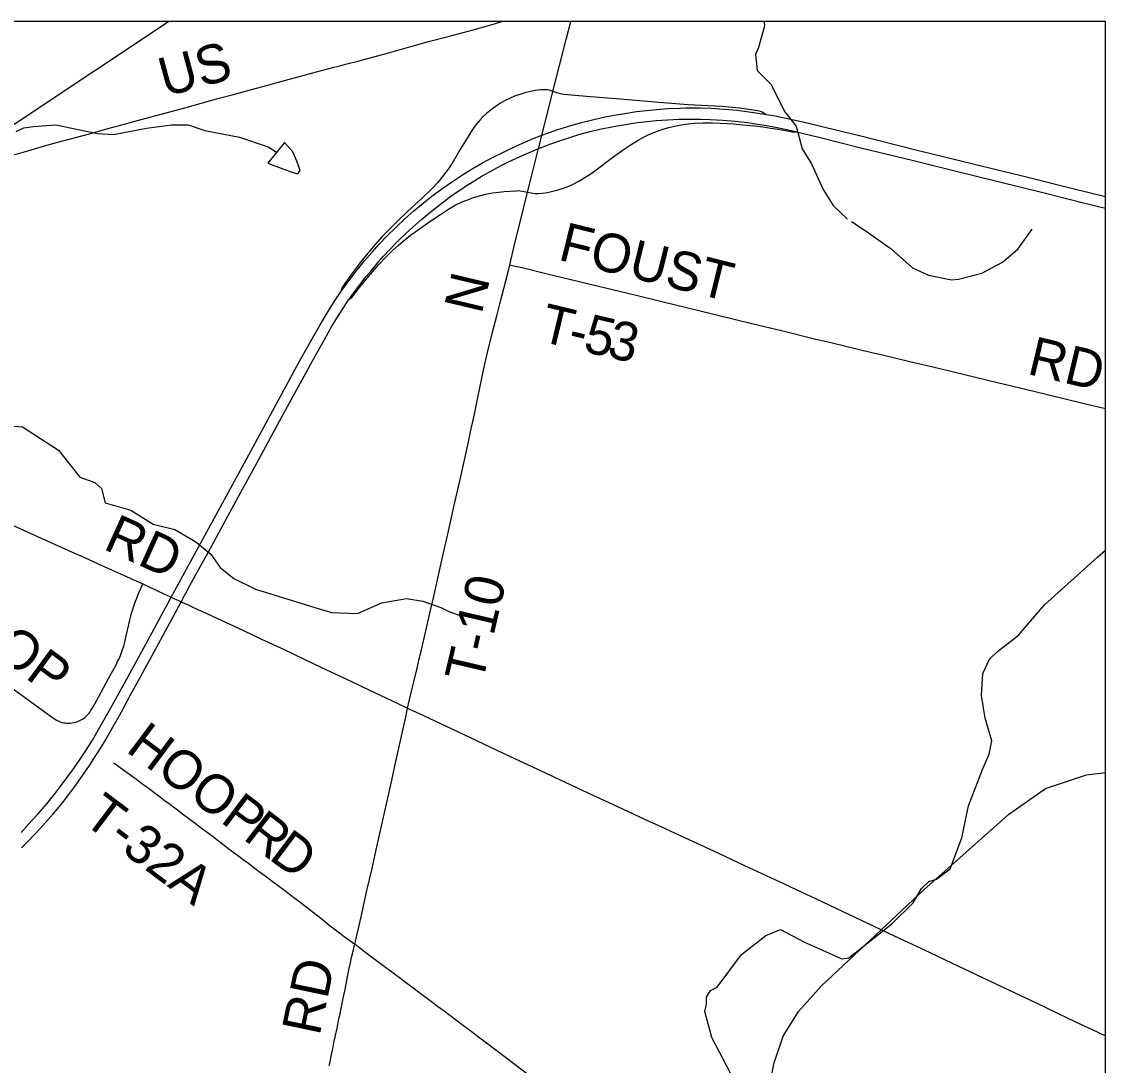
# Model space of a CAD drawing. Extents: x -1.4 to 35.4, y 0 to 22.
# Drawn here: x 14.841 to 16.43, y 18.324 to 19.855 of the extents above; entities that cross this region are included whole.
import ezdxf

# ---------------------------------------------------------------- set-up
doc = ezdxf.new("R2010")
doc.units = 0
for name, color, linetype in [('GM_X_County_Road', 7, 'Continuous'), ('GM_X_County_Road_Text', 7, 'Continuous'), ('GM_X_Interchange_Ramps', 7, 'Continuous'), ('GM_X_Minor_Lake', 7, 'Continuous'), ('GM_X_Minor_River', 7, 'Continuous'), ('GM_X_Rail_Line', 7, 'Continuous'), ('GM_X_Township_Road', 7, 'Continuous'), ('GM_X_Township_Road_Text', 7, 'Continuous'), ('GM_X_US_Route', 7, 'Continuous'), ('SC_Scratch1', 7, 'Continuous'), ('SH_Border', 7, 'Continuous')]:
    doc.layers.add(name, color=color, linetype=linetype)

msp = doc.modelspace()

# ---------------------------------------------------------------- linework, layer by layer
at = {"layer": 'GM_X_County_Road'}
for points in [[(14.8162, 19.6555), (14.8501, 19.6654), (14.8782, 19.6734), (14.8998, 19.6793), (14.9406, 19.6902), (14.9574, 19.6948), (14.9748, 19.6997), (14.9825, 19.7018), (15.0113, 19.7097), (15.0533, 19.7209), (15.0803, 19.7282), (15.1288, 19.7417), (15.1498, 19.7474), (15.1857, 19.7572), (15.1947, 19.7597), (15.2265, 19.7684), (15.2553, 19.7761), (15.2991, 19.7877), (15.3075, 19.79), (15.3159, 19.7921), (15.3358, 19.7972), (15.3484, 19.8007), (15.352, 19.8017), (15.3778, 19.8085), (15.4119, 19.8181), (15.4376, 19.8253), (15.4665, 19.8327), (15.5031, 19.8428), (15.5342, 19.8514), (15.5454, 19.8546)], [(14.4001, 19.3155), (14.4083, 19.312), (14.4419, 19.2977), (14.462, 19.289), (14.4808, 19.2808), (14.5005, 19.272), (14.5178, 19.2641), (14.5384, 19.2543), (14.5878, 19.2303), (14.6518, 19.1995), (14.6899, 19.181), (14.7351, 19.1593), (14.7837, 19.1366), (14.833, 19.114), (14.8752, 19.0947), (14.9188, 19.0751), (14.9279, 19.071)], [(14.9279, 19.071), (14.959, 19.057), (15.019, 19.03), (15.0497, 19.0155)], [(14.8417, 18.8668), (14.8851, 18.835), (14.888, 18.8331), (14.8906, 18.8315), (14.8925, 18.8304), (14.8948, 18.8292), (14.8966, 18.8284), (14.8989, 18.8275), (14.9008, 18.8269), (14.9028, 18.8265), (14.9048, 18.8262), (14.9069, 18.826), (14.9088, 18.8259), (14.911, 18.8259), (14.9132, 18.826), (14.9155, 18.8263), (14.918, 18.8267), (14.9202, 18.8272), (14.9221, 18.8278), (14.9238, 18.8284), (14.9257, 18.8292), (14.9277, 18.8302), (14.9303, 18.8316), (14.9319, 18.8327), (14.9342, 18.8345), (14.9354, 18.8355), (14.9364, 18.8365), (14.9379, 18.8381), (14.9401, 18.8406), (14.9415, 18.8426), (14.9429, 18.8446), (14.9462, 18.8498), (14.9538, 18.8641), (14.9685, 18.8914), (14.9796, 18.9116), (14.982, 18.9161), (14.984, 18.9204), (14.9861, 18.9252), (14.9878, 18.9295), (14.9893, 18.9339), (14.9908, 18.9389), (14.9923, 18.9444), (14.9936, 18.9497), (14.9998, 18.977), (15.0012, 18.9827), (15.0025, 18.9872), (15.0037, 18.9917), (15.0051, 18.9962), (15.0065, 19.0002), (15.0081, 19.0046), (15.0099, 19.0091), (15.0117, 19.0134), (15.019, 19.03)], [(15.0497, 19.0155), (15.0543, 19.0134), (15.0605, 19.0105), (15.0654, 19.0083), (15.0701, 19.0062), (15.075, 19.0039), (15.0804, 19.0014), (15.0843, 18.9997)], [(15.0843, 18.9997), (15.0901, 18.997), (15.0934, 18.9955), (15.0995, 18.9927), (15.1007, 18.9922), (15.1052, 18.9902), (15.1209, 18.9828), (15.1666, 18.9616), (15.193, 18.9492), (15.2262, 18.9337), (15.2543, 18.9203), (15.2806, 18.9077), (15.3143, 18.8917), (15.35, 18.8749), (15.3929, 18.8547), (15.4068, 18.848)], [(14.8217, 18.8816), (14.8241, 18.8798), (14.8417, 18.8668)], [(15.4068, 18.848), (15.4098, 18.8465), (15.4292, 18.8376), (15.4729, 18.8171), (15.499, 18.8048), (15.5287, 18.7909), (15.5566, 18.7776), (15.6038, 18.7554), (15.6797, 18.7198), (15.7012, 18.7098), (15.7231, 18.6995), (15.7609, 18.682), (15.7835, 18.6717), (15.8088, 18.6599), (15.8363, 18.6473), (15.863, 18.635), (15.9009, 18.6172), (15.9452, 18.5966), (15.9593, 18.59), (15.9852, 18.578), (16.0038, 18.5693), (16.0356, 18.5542), (16.0813, 18.5326), (16.1102, 18.519)], [(16.1102, 18.519), (16.1122, 18.518), (16.1341, 18.5077), (16.1533, 18.4988), (16.2046, 18.4744), (16.2416, 18.4567), (16.2881, 18.4349), (16.3285, 18.4155), (16.3445, 18.4079), (16.3751, 18.3933), (16.3935, 18.3846), (16.4108, 18.3764), (16.4299, 18.3671)], [(15.5814, 18.3122), (15.5547, 18.3324), (15.5382, 18.3447), (15.5111, 18.3655), (15.5042, 18.3707), (15.4793, 18.3893), (15.4604, 18.4034), (15.4509, 18.4105), (15.444, 18.4157), (15.436, 18.4216), (15.4256, 18.4294), (15.4166, 18.4362), (15.4132, 18.4388), (15.4017, 18.4473), (15.3973, 18.4507), (15.3709, 18.4705), (15.3616, 18.4774), (15.3419, 18.492), (15.3295, 18.5016)]]:
    msp.add_lwpolyline(points, dxfattribs=at)
at = {"layer": 'GM_X_Interchange_Ramps'}
for points in [[(15.6199, 19.7524), (15.6144, 19.7542), (15.6121, 19.7547), (15.6092, 19.7548), (15.6023, 19.7544), (15.5943, 19.7534), (15.587, 19.7521), (15.5791, 19.7503), (15.5714, 19.748), (15.5638, 19.7452), (15.5564, 19.742), (15.5491, 19.7384), (15.5421, 19.7344), (15.5354, 19.7299), (15.5294, 19.7255), (15.5232, 19.7203), (15.5173, 19.7148), (15.5135, 19.7107), (15.5071, 19.7031), (15.5003, 19.6934), (15.4944, 19.6839), (15.4848, 19.6679), (15.4753, 19.6519), (15.4679, 19.6404), (15.4599, 19.6293), (15.4512, 19.6188), (15.4419, 19.6088), (15.4289, 19.5963), (15.4069, 19.5761), (15.3916, 19.5615), (15.3793, 19.5493), (15.3699, 19.5394), (15.3591, 19.5273), (15.347, 19.5128), (15.3378, 19.5017), (15.322, 19.4803), (15.3139, 19.4689), (15.3112, 19.4645), (15.3104, 19.4631), (15.3097, 19.4612), (15.3092, 19.4584)], [(15.9327, 19.7186), (15.9285, 19.7209), (15.9269, 19.7217), (15.9243, 19.7227), (15.9201, 19.7237), (15.9107, 19.7253), (15.8935, 19.7275), (15.8828, 19.7287), (15.868, 19.73), (15.8475, 19.7313), (15.8183, 19.7328), (15.7997, 19.734), (15.7582, 19.7374), (15.7191, 19.7407), (15.6751, 19.7444), (15.6466, 19.7468), (15.6361, 19.7479), (15.6314, 19.7488), (15.6277, 19.7497), (15.6243, 19.7507), (15.6199, 19.7524)], [(15.583, 19.6046), (15.5904, 19.6031), (15.5941, 19.6027), (15.5985, 19.6027), (15.6046, 19.6032), (15.612, 19.6043), (15.6181, 19.6055), (15.626, 19.6073), (15.6343, 19.6099), (15.6424, 19.613), (15.6498, 19.6164), (15.658, 19.6206), (15.6671, 19.626), (15.6774, 19.633), (15.7114, 19.6581), (15.723, 19.6664), (15.7332, 19.6734), (15.7448, 19.6807), (15.7558, 19.6866), (15.7642, 19.6905), (15.7717, 19.6935), (15.7811, 19.6968), (15.79, 19.6994), (15.7985, 19.7015), (15.8082, 19.7033), (15.8181, 19.7047), (15.8274, 19.7056), (15.8404, 19.7063), (15.8534, 19.7062), (15.8659, 19.7057), (15.885, 19.7047), (15.8986, 19.7035), (15.9158, 19.7018), (15.9281, 19.7003), (15.9391, 19.6986), (15.9501, 19.6968), (15.9609, 19.6948), (15.9688, 19.6934), (15.971, 19.6932), (15.9725, 19.6932), (15.977, 19.6932)], [(15.3215, 19.4477), (15.3235, 19.449), (15.3246, 19.4498), (15.3256, 19.4508), (15.3266, 19.4519), (15.3277, 19.4532), (15.33, 19.4564), (15.3365, 19.4646), (15.3528, 19.4842), (15.365, 19.4983), (15.3751, 19.5092), (15.3849, 19.5188), (15.3931, 19.5263), (15.4007, 19.5328), (15.4114, 19.5413), (15.4239, 19.5505), (15.4382, 19.5605), (15.4568, 19.5729), (15.4672, 19.5796), (15.4769, 19.5853), (15.4869, 19.5902), (15.4961, 19.5939), (15.5037, 19.5966), (15.5126, 19.5994), (15.5217, 19.6016), (15.5314, 19.6034), (15.5407, 19.6046), (15.5488, 19.6055), (15.5568, 19.6061), (15.5673, 19.6067), (15.5702, 19.6068), (15.5726, 19.6066), (15.583, 19.6046)]]:
    msp.add_lwpolyline(points, dxfattribs=at)
at = {"layer": 'GM_X_Minor_Lake'}
for points in [[(15.202, 19.6472), (15.2371, 19.6341), (15.2462, 19.6313), (15.2493, 19.6362), (15.2446, 19.6499), (15.2387, 19.6637), (15.2268, 19.6776)], [(15.2268, 19.6776), (15.202, 19.6472)]]:
    msp.add_lwpolyline(points, dxfattribs=at)
at = {"layer": 'GM_X_Minor_River'}
for points in [[(15.9297, 19.8546), (15.9301, 19.8484), (15.9215, 19.8166), (15.9171, 19.8064), (15.9193, 19.7832), (15.9398, 19.7626), (15.9598, 19.7227), (15.9765, 19.7011), (15.9853, 19.6682), (15.9993, 19.6463), (16.0164, 19.6087), (16.0307, 19.5848), (16.052, 19.565), (16.0521, 19.5649)], [(14.833, 19.6935), (14.8445, 19.699), (14.8582, 19.701), (14.8912, 19.7035), (14.9525, 19.6907), (14.9757, 19.6891), (15.0244, 19.6982), (15.0613, 19.7033), (15.0853, 19.7032), (15.1098, 19.6952), (15.1605, 19.6852), (15.2024, 19.6708), (15.2149, 19.663)], [(16.0578, 19.5617), (16.0778, 19.5485), (16.1161, 19.5213), (16.1471, 19.4935), (16.1708, 19.4829), (16.2045, 19.4759), (16.2147, 19.4769), (16.249, 19.4859), (16.2792, 19.5021), (16.3015, 19.5212), (16.3224, 19.5505)], [(14.8059, 19.2633), (14.8423, 19.2604), (14.8952, 19.2264), (14.9264, 19.1867), (14.9487, 19.1787), (14.9584, 19.1698), (14.9638, 19.1492), (15.0012, 19.1383), (15.0338, 19.1176), (15.066, 19.1098), (15.0964, 19.0918), (15.1185, 19.0739), (15.1322, 19.0543), (15.1525, 19.038), (15.1841, 19.0223), (15.271, 18.9957), (15.2955, 18.9881), (15.3338, 18.9866), (15.3694, 19.0024), (15.4052, 19.0086), (15.4294, 19.0048), (15.4559, 18.9956), (15.4687, 18.9889), (15.4868, 18.9829)], [(16.0436, 18.4805), (16.0539, 18.4819), (16.1168, 18.5318), (16.148, 18.5625), (16.1604, 18.5832), (16.1712, 18.5936), (16.1823, 18.5973), (16.2026, 18.6121), (16.2196, 18.6575), (16.2294, 18.7048), (16.25, 18.758), (16.2598, 18.7803), (16.2635, 18.8), (16.2538, 18.8332), (16.2486, 18.8663), (16.2502, 18.8985), (16.26, 18.9197), (16.272, 18.9309), (16.3027, 18.9551), (16.3409, 18.9993), (16.4182, 19.0692), (16.4299, 19.0794)], [(15.8918, 18.2909), (15.8532, 18.3648), (15.8429, 18.403), (15.845, 18.414), (15.8451, 18.4239), (15.851, 18.4336), (15.861, 18.4388), (15.8967, 18.4868), (15.9321, 18.5143), (15.9535, 18.5234), (15.9889, 18.5046), (16.0111, 18.4947), (16.0436, 18.4805)]]:
    msp.add_lwpolyline(points, dxfattribs=at)
at = {"layer": 'GM_X_Rail_Line'}
for points in [[(14.2124, 19.3076), (14.2729, 19.3366), (14.4758, 19.4642), (14.7276, 19.6363), (15.0563, 19.8546)], [(14.8273, 17.9533), (15.001, 17.9673), (15.2222, 17.9788), (15.3486, 17.988), (15.4848, 18.0208), (15.6125, 18.0501), (15.7313, 18.0824), (15.8102, 18.1181), (15.8388, 18.1341), (15.8805, 18.1649), (15.9051, 18.191), (15.9285, 18.238), (15.944, 18.3262), (15.9577, 18.3667), (15.9803, 18.4028), (16.0139, 18.4405), (16.164, 18.5813), (16.2878, 18.6917), (16.3423, 18.7301), (16.4022, 18.7499), (16.4299, 18.7533)]]:
    msp.add_lwpolyline(points, dxfattribs=at)
at = {"layer": 'GM_X_Township_Road'}
for points in [[(15.6199, 19.7524), (15.6246, 19.771), (15.6401, 19.8305), (15.6465, 19.8546)], [(15.604, 19.688), (15.612, 19.7204), (15.6199, 19.7524)], [(15.583, 19.6046), (15.5883, 19.6257), (15.5991, 19.6684), (15.6003, 19.6733), (15.604, 19.688)], [(15.5568, 19.4979), (15.5635, 19.5256), (15.5769, 19.5805), (15.583, 19.6046)], [(15.5423, 19.4407), (15.5539, 19.4858), (15.5568, 19.4979)], [(15.5568, 19.4979), (15.5649, 19.4962), (15.5768, 19.4935), (15.6117, 19.4848), (15.6544, 19.4746), (15.6972, 19.4642), (15.7402, 19.4538), (15.7819, 19.4437), (15.8321, 19.4315), (15.9138, 19.4116), (15.955, 19.4017), (16.0034, 19.3897), (16.0273, 19.3841), (16.0894, 19.3691), (16.1032, 19.3658), (16.1432, 19.3562), (16.175, 19.3487), (16.2717, 19.3253), (16.3252, 19.3127), (16.395, 19.2956), (16.4299, 19.2871)], [(15.4068, 18.848), (15.4084, 18.8544), (15.4134, 18.8749), (15.4162, 18.8864), (15.4209, 18.9063), (15.4242, 18.9202), (15.4273, 18.9335), (15.4303, 18.9462), (15.4398, 18.9874), (15.4449, 19.0098), (15.4542, 19.0517), (15.4581, 19.0692), (15.4659, 19.1032), (15.475, 19.1431), (15.4841, 19.1831), (15.4909, 19.2141), (15.4961, 19.2384), (15.4992, 19.253), (15.5054, 19.2815), (15.5104, 19.3059), (15.5189, 19.346), (15.5243, 19.3696), (15.5311, 19.3973), (15.5382, 19.425), (15.5423, 19.4407)], [(15.3295, 18.5016), (15.3388, 18.5418), (15.3475, 18.5806), (15.3544, 18.6109), (15.3618, 18.6443), (15.3785, 18.7182), (15.3844, 18.7443), (15.3879, 18.7607), (15.3992, 18.811), (15.4051, 18.8371), (15.4068, 18.848)], [(14.9764, 18.7675), (14.9859, 18.7606), (14.9925, 18.756), (14.9995, 18.7509), (15.005, 18.7468), (15.0095, 18.7435), (15.0175, 18.7376), (15.0205, 18.7354), (15.03, 18.7284), (15.0354, 18.7243), (15.0424, 18.7191), (15.0483, 18.7146), (15.0538, 18.7105), (15.0573, 18.7079), (15.0622, 18.7042), (15.0657, 18.7016), (15.0697, 18.6986), (15.0741, 18.6952), (15.0771, 18.693), (15.0865, 18.6859), (15.0885, 18.6844), (15.0935, 18.6808), (15.1004, 18.6754), (15.1064, 18.6711), (15.1203, 18.6606), (15.1272, 18.6552), (15.1337, 18.6505), (15.147, 18.6403), (15.1594, 18.631), (15.1666, 18.6256), (15.1719, 18.6219), (15.1812, 18.6147), (15.1916, 18.6068), (15.1995, 18.6008), (15.211, 18.5923), (15.214, 18.5901), (15.221, 18.5849), (15.225, 18.582), (15.2354, 18.5741), (15.2403, 18.5704), (15.2436, 18.5678), (15.2469, 18.5651), (15.2626, 18.553), (15.2816, 18.5383), (15.2918, 18.5303), (15.3014, 18.5229), (15.3073, 18.5183), (15.3142, 18.513), (15.3207, 18.5082), (15.3295, 18.5016)], [(15.2921, 18.3236), (15.2928, 18.3273), (15.2955, 18.34), (15.2973, 18.3485), (15.2991, 18.357), (15.3001, 18.3618), (15.3008, 18.3654), (15.3019, 18.3703), (15.3037, 18.3788), (15.3048, 18.3842), (15.3064, 18.3921), (15.3075, 18.3976), (15.309, 18.4049), (15.31, 18.4098), (15.311, 18.4146), (15.3127, 18.4225), (15.3153, 18.4353), (15.319, 18.454), (15.3209, 18.464), (15.3232, 18.4745), (15.325, 18.4824), (15.3275, 18.4934), (15.3293, 18.5007), (15.3295, 18.5016)]]:
    msp.add_lwpolyline(points, dxfattribs=at)
at = {"layer": 'GM_X_US_Route'}
for points in [[(15.0657, 19.0202), (15.1708, 19.2131), (15.2483, 19.3556), (15.2657, 19.3871), (15.2807, 19.4136), (15.2909, 19.4306), (15.301, 19.4463), (15.3092, 19.4584), (15.3111, 19.4612), (15.3213, 19.4752), (15.3315, 19.4885), (15.3436, 19.5035), (15.355, 19.5166), (15.3658, 19.5286), (15.3765, 19.5398), (15.3898, 19.5529), (15.4029, 19.5652), (15.4164, 19.5771), (15.4297, 19.5882), (15.4428, 19.5987), (15.4573, 19.6094), (15.473, 19.6204), (15.4875, 19.63), (15.5018, 19.6387), (15.5169, 19.6474), (15.5327, 19.6559), (15.5504, 19.6648), (15.5656, 19.672), (15.5797, 19.6783), (15.5912, 19.6831), (15.6016, 19.6872), (15.604, 19.688), (15.615, 19.6921), (15.6273, 19.6963), (15.6433, 19.7013), (15.66, 19.7061), (15.6762, 19.7102), (15.6944, 19.7143), (15.7096, 19.7173), (15.7255, 19.7201), (15.7427, 19.7226), (15.7526, 19.7238), (15.7723, 19.7258), (15.7884, 19.727), (15.8064, 19.7279), (15.8151, 19.7281), (15.8355, 19.7281), (15.8516, 19.7276), (15.8715, 19.7264), (15.89, 19.7246), (15.9072, 19.7225), (15.9275, 19.7195), (15.9327, 19.7186), (15.9434, 19.7168), (15.9617, 19.7132), (15.9865, 19.7076), (16.033, 19.6964), (16.0674, 19.688), (16.156, 19.6658), (16.2121, 19.652), (16.2701, 19.6378), (16.3044, 19.6293), (16.384, 19.6095), (16.4299, 19.5982)], [(15.6609, 19.6899), (15.6618, 19.6901), (15.6749, 19.6935), (15.6889, 19.6968), (15.709, 19.7009), (15.7267, 19.704), (15.744, 19.7066), (15.7532, 19.7078), (15.7712, 19.7096), (15.788, 19.7108), (15.8047, 19.7115), (15.8222, 19.7118), (15.8371, 19.7117), (15.8508, 19.7112), (15.8694, 19.71), (15.8874, 19.7085), (15.9053, 19.7065), (15.9201, 19.7044), (15.9361, 19.7018), (15.9538, 19.6983), (15.9763, 19.6934), (15.977, 19.6932), (16.0077, 19.6858), (16.0697, 19.6701), (16.1488, 19.6509), (16.2091, 19.6357), (16.3382, 19.604), (16.3997, 19.5886), (16.4299, 19.5812)], [(15.5934, 19.666), (15.5991, 19.6684), (15.6034, 19.6702), (15.6156, 19.6749), (15.6185, 19.676), (15.6314, 19.6804), (15.648, 19.6859), (15.6609, 19.6899)], [(15.0799, 19.0129), (15.0823, 19.0174), (15.088, 19.0278), (15.1036, 19.056), (15.1147, 19.0762), (15.1236, 19.0925), (15.1471, 19.1356), (15.1652, 19.1689), (15.1866, 19.2082), (15.2196, 19.2695), (15.2338, 19.2957), (15.2579, 19.3392), (15.2647, 19.3517), (15.2851, 19.3887), (15.2962, 19.4082), (15.3056, 19.4236), (15.3129, 19.4351), (15.3206, 19.4465), (15.3215, 19.4477), (15.3294, 19.4586), (15.3369, 19.4685), (15.3465, 19.4807), (15.3536, 19.4894), (15.3648, 19.5027), (15.3718, 19.5107), (15.3815, 19.5212), (15.3928, 19.5328), (15.4049, 19.5444), (15.415, 19.5537), (15.4281, 19.5651), (15.4415, 19.5763), (15.4552, 19.5871), (15.4686, 19.5972), (15.4747, 19.6015), (15.4854, 19.609), (15.4969, 19.6165), (15.5054, 19.6216), (15.515, 19.6275), (15.529, 19.6355), (15.5433, 19.6431), (15.5522, 19.6475), (15.555, 19.6488), (15.5668, 19.6546), (15.581, 19.6609), (15.5934, 19.666)], [(14.8404, 18.6656), (14.8559, 18.6824), (14.8655, 18.6931), (14.878, 18.7078), (14.8898, 18.7223), (14.9023, 18.7385), (14.916, 18.757), (14.9253, 18.7702), (14.936, 18.7863), (14.9452, 18.8011), (14.9561, 18.8199), (14.9738, 18.852), (14.9972, 18.8945), (15.0324, 18.9588), (15.0555, 19.0014), (15.0605, 19.0105), (15.0657, 19.0202)], [(14.8409, 18.6428), (14.8488, 18.6507), (14.8617, 18.6642), (14.868, 18.671), (14.8759, 18.6797), (14.8874, 18.6928), (14.8962, 18.7032), (14.9025, 18.7109), (14.9105, 18.7212), (14.9194, 18.7331), (14.9277, 18.7447), (14.9407, 18.7637), (14.9502, 18.7782), (14.9574, 18.7898), (14.9641, 18.801), (14.9716, 18.8139), (14.9846, 18.8372), (14.9906, 18.848), (15.0015, 18.8683), (15.0149, 18.8928), (15.0229, 18.9076), (15.0295, 18.9195), (15.0486, 18.9551), (15.0554, 18.9676), (15.0637, 18.9829), (15.075, 19.0039), (15.0799, 19.0129)]]:
    msp.add_lwpolyline(points, dxfattribs=at)
at = {"layer": 'SC_Scratch1'}
msp.add_lwpolyline([(16.3183, 16.5692), (16.0855, 16.9264), (16.2895, 17.0993), (16.1482, 17.2981), (16.4299, 17.5391), (16.4299, 19.8546), (10.6405, 19.8546)], dxfattribs=at)
at = {"layer": 'SH_Border'}
msp.add_lwpolyline([(9.6299, 19.8546), (9.6299, 13.0546), (16.4299, 13.0546), (16.4299, 19.8546)], close=True, dxfattribs=at)

# ---------------------------------------------------------------- texts
at = {"layer": 'GM_X_County_Road_Text'}
for s, rotation, p in [('US', 15.2079, (15.0514, 19.7441)), ('RD', 335.6359, (14.9591, 19.0819)), ('HOOP', 323.6777, (14.7057, 18.9954))]:
    msp.add_text(s, height=0.05682, rotation=rotation, dxfattribs=at).set_placement(p)
at = {"layer": 'GM_X_Township_Road_Text'}
for s, height, rotation, p in [('FOUST', 0.05682, 346.1193, (15.6262, 19.5058)), ('N', 0.0568, 76.6509, (15.5155, 19.4243)), ('T', 0.0568, 346.5354, (15.5985, 19.3866)), ('5', 0.0568, 346.6838, (15.6626, 19.3712)), ('3', 0.0568, 347.4122, (15.6975, 19.363)), ('-', 0.0568, 346.5711, (15.6398, 19.3767)), ('RD', 0.05682, 346.564, (16.3137, 19.3383)), ('T-10', 0.05682, 76.8995, (15.5165, 18.8827)), ('HOOP', 0.05682, 323.2308, (14.9924, 18.7853)), ('T-32A', 0.05682, 323.0306, (14.9287, 18.6812)), ('R', 0.0568, 322.2058, (15.1643, 18.6568)), ('D', 0.0568, 323.1751, (15.202, 18.6276)), ('RD', 0.05682, 78.1102, (15.2779, 18.3662))]:
    msp.add_text(s, height=height, rotation=rotation, dxfattribs=at).set_placement(p)

doc.saveas('drawing.dxf')
